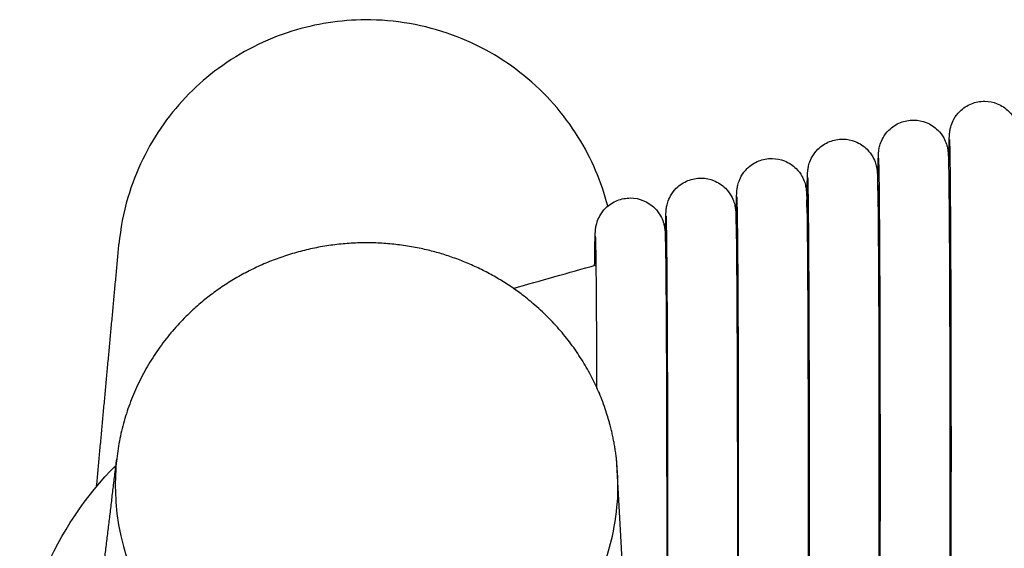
# Model space of a CAD drawing. Header units: millimetres. Extents: x -31695 to -19845, y -5614 to 7253.
# Tile 391 of 432: x -22490 to -22440, y 5498 to 5524. Entities that reach past the tile are written whole.
import ezdxf

# ---------------------------------------------------------------- set-up
doc = ezdxf.new("R2010")
doc.units = ezdxf.units.MM
doc.layers.add('2d', color=7, linetype='Continuous', true_color=0x000000)

msp = doc.modelspace()

# ---------------------------------------------------------------- linework, layer by layer
at = {"layer": '2d', "linetype": 'Continuous', "lineweight": -3}
for points in [[(-22459.178, 5488.74), (-22459.941, 5502.373)], [(-22459.861, 5501.005), (-22459.863, 5500.986)]]:
    msp.add_lwpolyline(points, dxfattribs=at)
for points, knots in [([(-22472.581, 5524.432), (-22473.833, 5524.426), (-22475.084, 5524.232), (-22477.604, 5523.445), (-22478.859, 5522.81), (-22481.036, 5521.209), (-22481.972, 5520.26), (-22483.539, 5518.066), (-22484.152, 5516.807), (-22484.765, 5514.718), (-22484.915, 5513.931), (-22484.989, 5513.138)], [-3.141593, -3.141593, -3.141593, -3.141593, -2.841593, -2.841593, -2.508756, -2.508756, -2.192311, -2.192311, -1.859474, -1.859474, -1.667119, -1.667119, -1.667119, -1.667119]), ([(-22460.378, 5515.047), (-22460.691, 5516.274), (-22461.193, 5517.453), (-22462.592, 5519.703), (-22463.519, 5520.754), (-22465.67, 5522.499), (-22466.894, 5523.193), (-22469.597, 5524.179), (-22471.089, 5524.439), (-22472.581, 5524.432)], [1.813342, 1.813342, 1.813342, 1.813342, 2.118732, 2.118732, 2.451471, 2.451471, 2.784336, 2.784336, 3.141593, 3.141593, 3.141593, 3.141593]), ([(-22443.203, 5516.899), (-22443.201, 5517.12), (-22443.198, 5517.322), (-22443.19, 5517.886), (-22443.185, 5518.168), (-22443.177, 5518.442), (-22443.175, 5518.497), (-22443.17, 5518.596), (-22443.166, 5518.664), (-22443.157, 5518.757), (-22443.153, 5518.808), (-22443.126, 5518.955), (-22443.11, 5519.028), (-22443.048, 5519.221), (-22442.999, 5519.335), (-22442.863, 5519.577), (-22442.765, 5519.708), (-22442.651, 5519.821), (-22442.482, 5519.99), (-22442.28, 5520.123), (-22441.852, 5520.292), (-22441.634, 5520.334), (-22441.382, 5520.334), (-22441.172, 5520.33), (-22440.964, 5520.289), (-22440.546, 5520.123), (-22440.344, 5519.99), (-22440.175, 5519.821), (-22440.062, 5519.708), (-22439.963, 5519.577), (-22439.828, 5519.335), (-22439.779, 5519.221), (-22439.717, 5519.028), (-22439.701, 5518.955), (-22439.673, 5518.807), (-22439.669, 5518.757), (-22439.66, 5518.663), (-22439.656, 5518.595), (-22439.652, 5518.496), (-22439.65, 5518.442), (-22439.642, 5518.167), (-22439.636, 5517.885), (-22439.619, 5516.7), (-22439.609, 5515.507), (-22439.6, 5513.98), (-22439.584, 5511.016), (-22439.574, 5507.006), (-22439.574, 5502.832), (-22439.574, 5498.659), (-22439.584, 5494.649), (-22439.6, 5491.686), (-22439.609, 5490.16), (-22439.619, 5488.966), (-22439.636, 5487.782), (-22439.642, 5487.5), (-22439.65, 5487.226), (-22439.652, 5487.172), (-22439.656, 5487.072), (-22439.66, 5487.004), (-22439.669, 5486.911), (-22439.674, 5486.86), (-22439.701, 5486.713), (-22439.717, 5486.64), (-22439.779, 5486.447), (-22439.828, 5486.333), (-22439.963, 5486.091), (-22440.062, 5485.961), (-22440.175, 5485.847), (-22440.295, 5485.727), (-22440.432, 5485.625), (-22440.582, 5485.544)], [-36.818729, -36.818729, -36.818729, -36.818729, -35.348113, -35.348113, -32.257505, -32.257505, -31.248718, -31.248718, -30.435299, -30.435299, -29.931752, -29.931752, -29.585865, -29.585865, -29.18645, -29.18645, -28.655957, -28.655957, -28.655957, -27.934054, -27.934054, -27.237592, -27.237592, -27.237592, -26.604135, -26.604135, -25.882445, -25.882445, -25.882445, -25.353362, -25.353362, -24.955008, -24.955008, -24.61004, -24.61004, -24.104718, -24.104718, -23.292803, -23.292803, -22.283607, -22.283607, -19.191131, -19.191131, -12.698697, -12.698697, -12.698697, 0, 0, 0, 12.698698, 12.698698, 12.698698, 19.187054, 19.187054, 22.277662, 22.277662, 23.286449, 23.286449, 24.099868, 24.099868, 24.603415, 24.603415, 24.949302, 24.949302, 25.348717, 25.348717, 25.87921, 25.87921, 25.87921, 26.39298, 26.39298, 26.39298, 26.39298]), ([(-22446.779, 5515.841), (-22446.776, 5516.106), (-22446.773, 5516.345), (-22446.764, 5516.938), (-22446.759, 5517.221), (-22446.751, 5517.495), (-22446.749, 5517.549), (-22446.744, 5517.648), (-22446.74, 5517.716), (-22446.731, 5517.81), (-22446.727, 5517.861), (-22446.7, 5518.007), (-22446.684, 5518.081), (-22446.621, 5518.273), (-22446.573, 5518.388), (-22446.437, 5518.63), (-22446.339, 5518.76), (-22446.225, 5518.874), (-22446.056, 5519.043), (-22445.854, 5519.176), (-22445.426, 5519.345), (-22445.208, 5519.387), (-22444.956, 5519.386), (-22444.746, 5519.383), (-22444.538, 5519.341), (-22444.12, 5519.176), (-22443.918, 5519.043), (-22443.749, 5518.874), (-22443.635, 5518.76), (-22443.537, 5518.63), (-22443.402, 5518.388), (-22443.353, 5518.273), (-22443.291, 5518.081), (-22443.275, 5518.007), (-22443.247, 5517.86), (-22443.243, 5517.809), (-22443.234, 5517.716), (-22443.23, 5517.648), (-22443.226, 5517.549), (-22443.224, 5517.494), (-22443.215, 5517.22), (-22443.21, 5516.937), (-22443.193, 5515.753), (-22443.183, 5514.559), (-22443.174, 5513.032), (-22443.157, 5510.069), (-22443.148, 5506.059), (-22443.148, 5501.885), (-22443.148, 5497.711), (-22443.157, 5493.702), (-22443.174, 5490.739), (-22443.183, 5489.212), (-22443.193, 5488.019), (-22443.21, 5486.835), (-22443.215, 5486.553), (-22443.224, 5486.278), (-22443.226, 5486.224), (-22443.23, 5486.125), (-22443.234, 5486.057), (-22443.243, 5485.963), (-22443.248, 5485.913), (-22443.27, 5485.793), (-22443.277, 5485.756), (-22443.288, 5485.715)], [-37.060598, -37.060598, -37.060598, -37.060598, -35.348113, -35.348113, -32.257505, -32.257505, -31.248718, -31.248718, -30.435299, -30.435299, -29.931752, -29.931752, -29.585865, -29.585865, -29.18645, -29.18645, -28.655957, -28.655957, -28.655957, -27.934054, -27.934054, -27.237592, -27.237592, -27.237592, -26.604135, -26.604135, -25.882445, -25.882445, -25.882445, -25.353362, -25.353362, -24.955008, -24.955008, -24.61004, -24.61004, -24.104718, -24.104718, -23.292803, -23.292803, -22.283607, -22.283607, -19.191131, -19.191131, -12.698697, -12.698697, -12.698697, 0, 0, 0, 12.698698, 12.698698, 12.698698, 19.187054, 19.187054, 22.277662, 22.277662, 23.286449, 23.286449, 24.099868, 24.099868, 24.603415, 24.603415, 24.793072, 24.793072, 24.793072, 24.793072]), ([(-22450.348, 5515.004), (-22450.345, 5515.22), (-22450.343, 5515.418), (-22450.335, 5515.978), (-22450.329, 5516.26), (-22450.321, 5516.534), (-22450.319, 5516.588), (-22450.314, 5516.687), (-22450.31, 5516.755), (-22450.302, 5516.849), (-22450.297, 5516.9), (-22450.27, 5517.047), (-22450.254, 5517.12), (-22450.192, 5517.313), (-22450.143, 5517.427), (-22450.007, 5517.669), (-22449.909, 5517.799), (-22449.795, 5517.913), (-22449.627, 5518.082), (-22449.425, 5518.215), (-22448.997, 5518.384), (-22448.778, 5518.426), (-22448.526, 5518.426), (-22448.316, 5518.422), (-22448.109, 5518.38), (-22447.69, 5518.215), (-22447.488, 5518.082), (-22447.32, 5517.913), (-22447.206, 5517.799), (-22447.108, 5517.669), (-22446.972, 5517.427), (-22446.923, 5517.313), (-22446.861, 5517.12), (-22446.845, 5517.047), (-22446.818, 5516.899), (-22446.813, 5516.848), (-22446.804, 5516.755), (-22446.801, 5516.687), (-22446.796, 5516.588), (-22446.794, 5516.534), (-22446.786, 5516.259), (-22446.78, 5515.977), (-22446.763, 5514.792), (-22446.753, 5513.598), (-22446.745, 5512.072), (-22446.728, 5509.108), (-22446.718, 5505.098), (-22446.718, 5500.924), (-22446.718, 5496.75), (-22446.728, 5492.741), (-22446.745, 5489.778), (-22446.753, 5488.251), (-22446.763, 5487.058), (-22446.78, 5485.874), (-22446.786, 5485.592), (-22446.794, 5485.317), (-22446.796, 5485.263), (-22446.801, 5485.164), (-22446.805, 5485.096), (-22446.813, 5485.003), (-22446.818, 5484.952), (-22446.845, 5484.805), (-22446.861, 5484.732), (-22446.923, 5484.539), (-22446.972, 5484.425), (-22447.108, 5484.183), (-22447.206, 5484.052), (-22447.32, 5483.939), (-22447.488, 5483.77), (-22447.69, 5483.637), (-22448.118, 5483.467), (-22448.337, 5483.426), (-22448.589, 5483.426), (-22448.799, 5483.43), (-22449.006, 5483.471), (-22449.425, 5483.637), (-22449.627, 5483.77), (-22449.795, 5483.939), (-22449.909, 5484.052), (-22450.007, 5484.183), (-22450.143, 5484.425), (-22450.192, 5484.539), (-22450.254, 5484.732), (-22450.27, 5484.805), (-22450.297, 5484.952), (-22450.302, 5485.003), (-22450.31, 5485.097), (-22450.314, 5485.165), (-22450.319, 5485.264), (-22450.321, 5485.318), (-22450.327, 5485.516), (-22450.331, 5485.677), (-22450.334, 5485.873)], [-36.788261, -36.788261, -36.788261, -36.788261, -35.348113, -35.348113, -32.257505, -32.257505, -31.248718, -31.248718, -30.435299, -30.435299, -29.931752, -29.931752, -29.585865, -29.585865, -29.18645, -29.18645, -28.655957, -28.655957, -28.655957, -27.934054, -27.934054, -27.237592, -27.237592, -27.237592, -26.604135, -26.604135, -25.882445, -25.882445, -25.882445, -25.353362, -25.353362, -24.955008, -24.955008, -24.61004, -24.61004, -24.104718, -24.104718, -23.292803, -23.292803, -22.283607, -22.283607, -19.191131, -19.191131, -12.698697, -12.698697, -12.698697, 0, 0, 0, 12.698698, 12.698698, 12.698698, 19.187054, 19.187054, 22.277662, 22.277662, 23.286449, 23.286449, 24.099868, 24.099868, 24.603415, 24.603415, 24.949302, 24.949302, 25.348717, 25.348717, 25.87921, 25.87921, 25.87921, 26.601113, 26.601113, 27.297575, 27.297575, 27.297575, 27.931032, 27.931032, 28.652722, 28.652722, 28.652722, 29.181805, 29.181805, 29.580159, 29.580159, 29.925127, 29.925127, 30.430449, 30.430449, 31.242364, 31.242364, 32.25156, 32.25156, 34.201613, 34.201613, 34.201613, 34.201613]), ([(-22443.074, 5502.832), (-22443.074, 5506.999), (-22443.084, 5511.006), (-22443.1, 5513.96), (-22443.11, 5515.718), (-22443.123, 5517.046), (-22443.141, 5518.09), (-22443.147, 5518.313), (-22443.152, 5518.411)], [0, 0, 0, 0, 12.967343, 12.967343, 12.967343, 20.739773, 20.739773, 23.783996, 23.783996, 23.783996, 23.783996]), ([(-22453.913, 5514.146), (-22453.911, 5514.317), (-22453.909, 5514.476), (-22453.901, 5515.003), (-22453.896, 5515.286), (-22453.887, 5515.56), (-22453.885, 5515.614), (-22453.881, 5515.713), (-22453.877, 5515.781), (-22453.868, 5515.875), (-22453.864, 5515.925), (-22453.837, 5516.072), (-22453.82, 5516.146), (-22453.758, 5516.338), (-22453.71, 5516.453), (-22453.574, 5516.695), (-22453.476, 5516.825), (-22453.362, 5516.939), (-22453.193, 5517.108), (-22452.991, 5517.241), (-22452.563, 5517.41), (-22452.345, 5517.452), (-22452.093, 5517.451), (-22451.883, 5517.448), (-22451.675, 5517.406), (-22451.257, 5517.241), (-22451.055, 5517.108), (-22450.886, 5516.939), (-22450.772, 5516.825), (-22450.674, 5516.695), (-22450.538, 5516.453), (-22450.49, 5516.338), (-22450.428, 5516.146), (-22450.412, 5516.072), (-22450.384, 5515.925), (-22450.38, 5515.874), (-22450.371, 5515.781), (-22450.367, 5515.713), (-22450.363, 5515.614), (-22450.361, 5515.559), (-22450.352, 5515.285), (-22450.347, 5515.002), (-22450.33, 5513.818), (-22450.32, 5512.624), (-22450.311, 5511.097), (-22450.294, 5508.134), (-22450.285, 5504.124), (-22450.285, 5499.95)], [72.543646, 72.543646, 72.543646, 72.543646, 73.722221, 73.722221, 76.812828, 76.812828, 77.821616, 77.821616, 78.635035, 78.635035, 79.138582, 79.138582, 79.484469, 79.484469, 79.883884, 79.883884, 80.414377, 80.414377, 80.414377, 81.13628, 81.13628, 81.832742, 81.832742, 81.832742, 82.466199, 82.466199, 83.187889, 83.187889, 83.187889, 83.716972, 83.716972, 84.115326, 84.115326, 84.460294, 84.460294, 84.965616, 84.965616, 85.777531, 85.777531, 86.786727, 86.786727, 89.879203, 89.879203, 96.371637, 96.371637, 96.371637, 109.070334, 109.070334, 109.070334, 109.070334]), ([(-22446.648, 5501.885), (-22446.648, 5506.052), (-22446.658, 5510.059), (-22446.674, 5513.013), (-22446.684, 5514.771), (-22446.696, 5516.099), (-22446.715, 5517.142), (-22446.721, 5517.366), (-22446.726, 5517.464)], [0, 0, 0, 0, 12.967343, 12.967343, 12.967343, 20.739773, 20.739773, 23.783996, 23.783996, 23.783996, 23.783996]), ([(-22457.474, 5513.266), (-22457.473, 5513.396), (-22457.471, 5513.519), (-22457.464, 5514.016), (-22457.459, 5514.298), (-22457.45, 5514.572), (-22457.448, 5514.627), (-22457.444, 5514.726), (-22457.44, 5514.794), (-22457.431, 5514.887), (-22457.427, 5514.938), (-22457.399, 5515.085), (-22457.383, 5515.158), (-22457.321, 5515.351), (-22457.273, 5515.465), (-22457.137, 5515.707), (-22457.039, 5515.837), (-22456.925, 5515.951), (-22456.756, 5516.12), (-22456.554, 5516.253), (-22456.126, 5516.422), (-22455.908, 5516.464), (-22455.656, 5516.464), (-22455.446, 5516.46), (-22455.238, 5516.419), (-22454.82, 5516.253), (-22454.618, 5516.12), (-22454.449, 5515.951), (-22454.335, 5515.837), (-22454.237, 5515.707), (-22454.101, 5515.465), (-22454.053, 5515.351), (-22453.991, 5515.158), (-22453.974, 5515.085), (-22453.947, 5514.937), (-22453.943, 5514.886), (-22453.934, 5514.793), (-22453.93, 5514.725), (-22453.926, 5514.626), (-22453.924, 5514.572), (-22453.915, 5514.297), (-22453.91, 5514.015), (-22453.893, 5512.83), (-22453.883, 5511.637), (-22453.874, 5510.11), (-22453.857, 5507.146), (-22453.848, 5503.136), (-22453.848, 5498.962)], [72.793497, 72.793497, 72.793497, 72.793497, 73.722221, 73.722221, 76.812828, 76.812828, 77.821616, 77.821616, 78.635035, 78.635035, 79.138582, 79.138582, 79.484469, 79.484469, 79.883884, 79.883884, 80.414377, 80.414377, 80.414377, 81.13628, 81.13628, 81.832742, 81.832742, 81.832742, 82.466199, 82.466199, 83.187889, 83.187889, 83.187889, 83.716972, 83.716972, 84.115326, 84.115326, 84.460294, 84.460294, 84.965616, 84.965616, 85.777531, 85.777531, 86.786727, 86.786727, 89.879203, 89.879203, 96.371637, 96.371637, 96.371637, 109.070334, 109.070334, 109.070334, 109.070334]), ([(-22450.218, 5500.924), (-22450.218, 5505.091), (-22450.228, 5509.098), (-22450.244, 5512.052), (-22450.254, 5513.81), (-22450.267, 5515.138), (-22450.285, 5516.182), (-22450.291, 5516.405), (-22450.296, 5516.503)], [0, 0, 0, 0, 12.967343, 12.967343, 12.967343, 20.739773, 20.739773, 23.783996, 23.783996, 23.783996, 23.783996]), ([(-22453.785, 5499.95), (-22453.785, 5504.117), (-22453.794, 5508.124), (-22453.811, 5511.078), (-22453.821, 5512.836), (-22453.833, 5514.164), (-22453.852, 5515.207), (-22453.858, 5515.431), (-22453.863, 5515.529)], [0, 0, 0, 0, 12.967343, 12.967343, 12.967343, 20.739773, 20.739773, 23.783996, 23.783996, 23.783996, 23.783996]), ([(-22461.036, 5512.071), (-22461.033, 5512.275), (-22461.031, 5512.463), (-22461.023, 5513.015), (-22461.018, 5513.297), (-22461.009, 5513.571), (-22461.007, 5513.626), (-22461.003, 5513.725), (-22460.999, 5513.793), (-22460.99, 5513.886), (-22460.986, 5513.937), (-22460.958, 5514.084), (-22460.942, 5514.157), (-22460.88, 5514.35), (-22460.832, 5514.464), (-22460.696, 5514.706), (-22460.598, 5514.837), (-22460.484, 5514.95), (-22460.315, 5515.119), (-22460.113, 5515.252), (-22459.685, 5515.421), (-22459.467, 5515.463), (-22459.215, 5515.463), (-22459.005, 5515.459), (-22458.797, 5515.418), (-22458.379, 5515.252), (-22458.177, 5515.119), (-22458.008, 5514.95), (-22457.894, 5514.837), (-22457.796, 5514.706), (-22457.66, 5514.464), (-22457.612, 5514.35), (-22457.55, 5514.157), (-22457.533, 5514.084), (-22457.506, 5513.936), (-22457.502, 5513.886), (-22457.493, 5513.792), (-22457.489, 5513.724), (-22457.485, 5513.625), (-22457.483, 5513.571), (-22457.474, 5513.296), (-22457.469, 5513.014), (-22457.452, 5511.829), (-22457.442, 5510.636), (-22457.433, 5509.109), (-22457.416, 5506.145), (-22457.407, 5502.135), (-22457.407, 5497.961), (-22457.407, 5493.788), (-22457.416, 5489.778), (-22457.433, 5486.815), (-22457.442, 5485.289), (-22457.452, 5484.095), (-22457.469, 5482.911), (-22457.474, 5482.629), (-22457.483, 5482.355), (-22457.485, 5482.3), (-22457.489, 5482.201), (-22457.493, 5482.133), (-22457.502, 5482.04), (-22457.506, 5481.989), (-22457.533, 5481.842), (-22457.55, 5481.769), (-22457.612, 5481.576), (-22457.66, 5481.462), (-22457.796, 5481.22), (-22457.894, 5481.09), (-22458.008, 5480.976), (-22458.177, 5480.807), (-22458.379, 5480.674), (-22458.807, 5480.505), (-22459.025, 5480.463), (-22459.277, 5480.463), (-22459.487, 5480.467), (-22459.695, 5480.508), (-22460.113, 5480.674), (-22460.315, 5480.807), (-22460.484, 5480.976), (-22460.598, 5481.09), (-22460.696, 5481.22), (-22460.832, 5481.462), (-22460.88, 5481.576), (-22460.942, 5481.769), (-22460.958, 5481.842), (-22460.986, 5481.99), (-22460.99, 5482.041), (-22460.999, 5482.134), (-22461.003, 5482.202), (-22461.007, 5482.301), (-22461.009, 5482.355), (-22461.016, 5482.564), (-22461.02, 5482.74), (-22461.023, 5482.958)], [-36.723622, -36.723622, -36.723622, -36.723622, -35.348113, -35.348113, -32.257505, -32.257505, -31.248718, -31.248718, -30.435299, -30.435299, -29.931752, -29.931752, -29.585865, -29.585865, -29.18645, -29.18645, -28.655957, -28.655957, -28.655957, -27.934054, -27.934054, -27.237592, -27.237592, -27.237592, -26.604135, -26.604135, -25.882445, -25.882445, -25.882445, -25.353362, -25.353362, -24.955008, -24.955008, -24.61004, -24.61004, -24.104718, -24.104718, -23.292803, -23.292803, -22.283607, -22.283607, -19.191131, -19.191131, -12.698697, -12.698697, -12.698697, 0, 0, 0, 12.698698, 12.698698, 12.698698, 19.187054, 19.187054, 22.277662, 22.277662, 23.286449, 23.286449, 24.099868, 24.099868, 24.603415, 24.603415, 24.949302, 24.949302, 25.348717, 25.348717, 25.87921, 25.87921, 25.87921, 26.601113, 26.601113, 27.297575, 27.297575, 27.297575, 27.931032, 27.931032, 28.652722, 28.652722, 28.652722, 29.181805, 29.181805, 29.580159, 29.580159, 29.925127, 29.925127, 30.430449, 30.430449, 31.242364, 31.242364, 32.25156, 32.25156, 34.357924, 34.357924, 34.357924, 34.357924]), ([(-22457.348, 5498.962), (-22457.348, 5503.129), (-22457.357, 5507.136), (-22457.374, 5510.09), (-22457.384, 5511.848), (-22457.396, 5513.176), (-22457.415, 5514.22), (-22457.421, 5514.443), (-22457.426, 5514.541)], [0, 0, 0, 0, 12.967343, 12.967343, 12.967343, 20.739773, 20.739773, 23.783996, 23.783996, 23.783996, 23.783996]), ([(-22460.919, 5505.885), (-22460.923, 5507.045), (-22460.927, 5508.123), (-22460.933, 5509.089), (-22460.943, 5510.847), (-22460.955, 5512.175), (-22460.974, 5513.219), (-22460.98, 5513.442), (-22460.985, 5513.54)], [8.535391, 8.535391, 8.535391, 8.535391, 12.829499, 12.829499, 12.829499, 20.700978, 20.700978, 23.783996, 23.783996, 23.783996, 23.783996]), ([(-22443.152, 5487.257), (-22443.149, 5487.305), (-22443.148, 5487.347), (-22443.143, 5487.509), (-22443.139, 5487.671), (-22443.123, 5488.62), (-22443.11, 5489.948), (-22443.1, 5491.706), (-22443.084, 5494.659), (-22443.074, 5498.666), (-22443.074, 5502.832)], [3.382838, 3.382838, 3.382838, 3.382838, 4.385952, 4.385952, 6.466044, 6.466044, 14.246477, 14.246477, 14.246477, 27.20762, 27.20762, 27.20762, 27.20762]), ([(-22485.103, 5502.313), (-22485.162, 5501.789), (-22485.185, 5501.259), (-22485.026, 5494.52), (-22480.072, 5489.414), (-22467.282, 5488.303), (-22461.487, 5492.414), (-22459.854, 5499.743), (-22459.788, 5501.07), (-22459.941, 5502.373)], [13.4934931, 13.4934931, 13.4934931, 13.4934931, 13.5248087, 13.5248087, 13.8900427, 13.8900427, 14.2527737, 14.2527737, 14.3310275, 14.3310275, 14.3310275, 14.3310275]), ([(-22489.989, 5491.949), (-22489.801, 5493.537), (-22489.391, 5495.099), (-22487.922, 5498.594), (-22486.682, 5500.452), (-22485.138, 5502.019)], [-2.4923065, -2.4923065, -2.4923065, -2.4923065, -2.2154722, -2.2154722, -1.8372932, -1.8372932, -1.8372932, -1.8372932]), ([(-22446.726, 5486.309), (-22446.723, 5486.357), (-22446.722, 5486.4), (-22446.717, 5486.562), (-22446.713, 5486.723), (-22446.696, 5487.673), (-22446.684, 5489.001), (-22446.674, 5490.758), (-22446.658, 5493.712), (-22446.648, 5497.718), (-22446.648, 5501.885)], [3.382838, 3.382838, 3.382838, 3.382838, 4.385952, 4.385952, 6.466044, 6.466044, 14.246477, 14.246477, 14.246477, 27.20762, 27.20762, 27.20762, 27.20762]), ([(-22450.296, 5485.348), (-22450.294, 5485.396), (-22450.292, 5485.439), (-22450.287, 5485.601), (-22450.283, 5485.762), (-22450.267, 5486.712), (-22450.254, 5488.04), (-22450.245, 5489.798), (-22450.228, 5492.751), (-22450.218, 5496.757), (-22450.218, 5500.924)], [3.382838, 3.382838, 3.382838, 3.382838, 4.385952, 4.385952, 6.466044, 6.466044, 14.246477, 14.246477, 14.246477, 27.20762, 27.20762, 27.20762, 27.20762]), ([(-22450.285, 5499.95), (-22450.285, 5495.776), (-22450.294, 5491.767), (-22450.311, 5488.804), (-22450.32, 5487.277), (-22450.33, 5486.084), (-22450.347, 5484.9), (-22450.352, 5484.617), (-22450.361, 5484.343), (-22450.363, 5484.289), (-22450.367, 5484.19), (-22450.371, 5484.122), (-22450.38, 5484.028), (-22450.384, 5483.978), (-22450.412, 5483.831), (-22450.428, 5483.758), (-22450.49, 5483.565), (-22450.538, 5483.45), (-22450.674, 5483.208), (-22450.772, 5483.078), (-22450.886, 5482.964), (-22451.055, 5482.795), (-22451.257, 5482.663), (-22451.685, 5482.493), (-22451.903, 5482.451), (-22452.155, 5482.452), (-22452.365, 5482.455), (-22452.573, 5482.497), (-22452.991, 5482.663), (-22453.193, 5482.795), (-22453.362, 5482.964), (-22453.476, 5483.078), (-22453.574, 5483.208), (-22453.71, 5483.45), (-22453.758, 5483.565), (-22453.82, 5483.758), (-22453.837, 5483.831), (-22453.864, 5483.978), (-22453.868, 5484.029), (-22453.877, 5484.122), (-22453.881, 5484.191), (-22453.885, 5484.29), (-22453.887, 5484.344), (-22453.893, 5484.512), (-22453.895, 5484.63), (-22453.898, 5484.77)], [0, 0, 0, 0, 12.698698, 12.698698, 12.698698, 19.187054, 19.187054, 22.277662, 22.277662, 23.286449, 23.286449, 24.099868, 24.099868, 24.603415, 24.603415, 24.949302, 24.949302, 25.348717, 25.348717, 25.87921, 25.87921, 25.87921, 26.601113, 26.601113, 27.297575, 27.297575, 27.297575, 27.931032, 27.931032, 28.652722, 28.652722, 28.652722, 29.181805, 29.181805, 29.580159, 29.580159, 29.925127, 29.925127, 30.430449, 30.430449, 31.242364, 31.242364, 32.25156, 32.25156, 33.755428, 33.755428, 33.755428, 33.755428]), ([(-22453.863, 5484.374), (-22453.86, 5484.422), (-22453.859, 5484.465), (-22453.854, 5484.627), (-22453.85, 5484.788), (-22453.833, 5485.738), (-22453.821, 5487.066), (-22453.811, 5488.823), (-22453.794, 5491.777), (-22453.785, 5495.783), (-22453.785, 5499.95)], [3.382838, 3.382838, 3.382838, 3.382838, 4.385952, 4.385952, 6.466044, 6.466044, 14.246477, 14.246477, 14.246477, 27.20762, 27.20762, 27.20762, 27.20762]), ([(-22453.848, 5498.962), (-22453.848, 5494.788), (-22453.857, 5490.779), (-22453.874, 5487.816), (-22453.883, 5486.289), (-22453.893, 5485.096), (-22453.91, 5483.912), (-22453.915, 5483.63), (-22453.924, 5483.356), (-22453.926, 5483.301), (-22453.93, 5483.202), (-22453.934, 5483.134), (-22453.943, 5483.041), (-22453.947, 5482.99), (-22453.974, 5482.843), (-22453.991, 5482.77), (-22454.053, 5482.577), (-22454.101, 5482.463), (-22454.237, 5482.221), (-22454.335, 5482.09), (-22454.449, 5481.977), (-22454.618, 5481.808), (-22454.82, 5481.675), (-22455.248, 5481.506), (-22455.466, 5481.464), (-22455.718, 5481.464), (-22455.928, 5481.468), (-22456.136, 5481.509), (-22456.554, 5481.675), (-22456.756, 5481.808), (-22456.925, 5481.977), (-22457.039, 5482.09), (-22457.137, 5482.221), (-22457.273, 5482.463), (-22457.321, 5482.577), (-22457.383, 5482.77), (-22457.399, 5482.843), (-22457.427, 5482.991), (-22457.431, 5483.041), (-22457.44, 5483.135), (-22457.444, 5483.203), (-22457.448, 5483.302), (-22457.45, 5483.356), (-22457.454, 5483.494), (-22457.457, 5483.573), (-22457.458, 5483.661)], [0, 0, 0, 0, 12.698698, 12.698698, 12.698698, 19.187054, 19.187054, 22.277662, 22.277662, 23.286449, 23.286449, 24.099868, 24.099868, 24.603415, 24.603415, 24.949302, 24.949302, 25.348717, 25.348717, 25.87921, 25.87921, 25.87921, 26.601113, 26.601113, 27.297575, 27.297575, 27.297575, 27.931032, 27.931032, 28.652722, 28.652722, 28.652722, 29.181805, 29.181805, 29.580159, 29.580159, 29.925127, 29.925127, 30.430449, 30.430449, 31.242364, 31.242364, 32.25156, 32.25156, 33.301183, 33.301183, 33.301183, 33.301183]), ([(-22457.426, 5483.387), (-22457.423, 5483.435), (-22457.422, 5483.477), (-22457.417, 5483.639), (-22457.413, 5483.8), (-22457.396, 5484.75), (-22457.384, 5486.078), (-22457.374, 5487.836), (-22457.357, 5490.789), (-22457.348, 5494.796), (-22457.348, 5498.962)], [3.382838, 3.382838, 3.382838, 3.382838, 4.385952, 4.385952, 6.466044, 6.466044, 14.246477, 14.246477, 14.246477, 27.20762, 27.20762, 27.20762, 27.20762])]:
    msp.add_open_spline(points, degree=3, knots=knots, dxfattribs=at)
for points, degree in [([(-22486.113, 5500.97), (-22485.551, 5507.054), (-22484.989, 5513.138)], 2), ([(-22465.134, 5510.911), (-22463.742, 5511.308), (-22462.35, 5511.702), (-22460.956, 5512.093)], 3), ([(-22486.516, 5490.56), (-22485.81, 5496.437), (-22485.103, 5502.313)], 2), ([(-22485.096, 5502.374), (-22485.099, 5502.354), (-22485.101, 5502.334), (-22485.103, 5502.313)], 3)]:
    msp.add_open_spline(points, degree=degree, dxfattribs=at)
msp.add_rational_spline([(-22459.941, 5502.373), (-22460.222, 5504.636), (-22464.017, 5511.768), (-22469.952, 5512.952), (-22476.64, 5514.285), (-22481.469, 5509.636), (-22484.672, 5506.552), (-22485.115, 5502.211)], [1, 1.01498081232, 0.892108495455, 1, 0.880063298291, 1, 0.917082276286, 0.948814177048], degree=2, knots=[8.553811, 8.553811, 8.553811, 9.032781, 10.159522, 10.159522, 11.412053, 11.412053, 12.277986, 12.277986, 12.277986], dxfattribs=at)

doc.saveas('drawing.dxf')
